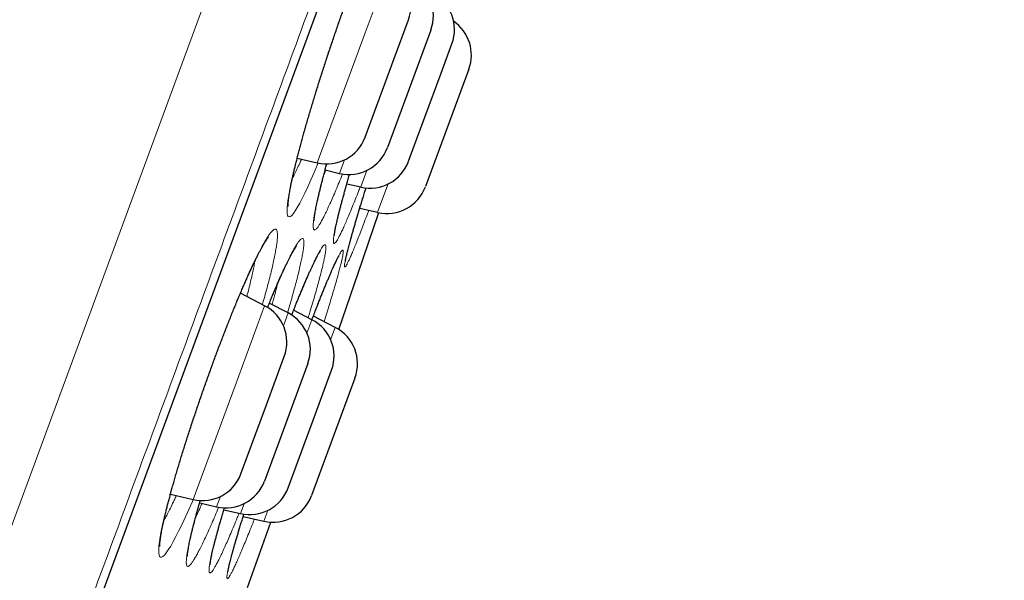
# Model space of a CAD drawing. Header units: millimetres. Extents: x 8 to 541, y 12 to 744.
# Tile 653 of 656: x 494 to 506, y 705 to 712. Entities that reach past the tile are written whole.
import ezdxf

# ---------------------------------------------------------------- set-up
doc = ezdxf.new("R2010")
doc.units = ezdxf.units.MM

msp = doc.modelspace()

# ---------------------------------------------------------------- linework, layer by layer
at = {"color": 252, "linetype": 'Continuous', "lineweight": 0}
for p, q in [((481.161, 671.167), (505.343, 736.719)), ((483.083, 672.551), (505.906, 734.419)), ((498.325, 712.009), (498.612, 712.787)), ((497.74, 710.423), (498.325, 712.009)), ((498.073, 710.46), (498.012, 710.295)), ((498.271, 710.129), (498.346, 710.332)), ((498.604, 710.166), (498.476, 709.82)), ((496.736, 707.703), (497.097, 708.68)), ((497.384, 708.593), (497.326, 708.435)), ((497.614, 708.348), (497.674, 708.51)), ((497.959, 708.417), (497.903, 708.265)), ((496.225, 706.316), (496.736, 707.703)), ((496.558, 706.353), (496.512, 706.229)), ((496.802, 706.146), (496.846, 706.266)), ((497.135, 706.183), (497.087, 706.052))]:
    msp.add_line(p, q, dxfattribs=at)
at = {"color": 7, "linetype": 'Continuous', "lineweight": 30}
for p, q in [((483.092, 672.571), (505.899, 734.398)), ((498.678, 711.698), (498.852, 712.17)), ((499.125, 712.042), (498.596, 710.609)), ((499.251, 711.517), (499.383, 711.875)), ((498.323, 710.737), (498.678, 711.698)), ((498.854, 710.442), (499.251, 711.517)), ((499.589, 711.566), (499.06, 710.133)), ((497.495, 710.481), (497.74, 710.423)), ((497.836, 710.337), (498.012, 710.295)), ((498.101, 710.169), (498.271, 710.129)), ((498.259, 709.871), (498.476, 709.82)), ((497.097, 708.68), (496.801, 708.832)), ((497.384, 708.593), (497.154, 708.711)), ((497.674, 708.51), (497.451, 708.625)), ((497.959, 708.417), (497.692, 708.554)), ((497.624, 707.975), (497.096, 706.542)), ((497.119, 707.47), (497.337, 708.063)), ((497.718, 707.362), (497.914, 707.893)), ((498.199, 707.799), (497.67, 706.366)), ((496.808, 706.63), (497.119, 707.47)), ((497.385, 706.46), (497.718, 707.362)), ((495.948, 706.381), (496.225, 706.316)), ((496.305, 706.278), (496.512, 706.229)), ((496.601, 706.193), (496.802, 706.146)), ((496.836, 706.111), (497.087, 706.052)), ((496.889, 705.244), (497.174, 706.04))]:
    msp.add_line(p, q, dxfattribs=at)
at = {"color": 252, "linetype": 'Continuous', "lineweight": 0, "flags": 128}
for points in [[(497.752, 710.422), (497.743, 710.402), (497.703, 710.306), (497.663, 710.215), (497.625, 710.13), (497.589, 710.054), (497.556, 709.988), (497.525, 709.93), (497.496, 709.879), (497.471, 709.838), (497.448, 709.806), (497.428, 709.783), (497.411, 709.769), (497.397, 709.764), (497.386, 709.768), (497.378, 709.781), (497.373, 709.804), (497.371, 709.835), (497.373, 709.876), (497.377, 709.925), (497.385, 709.983), (497.396, 710.048), (497.41, 710.122), (497.427, 710.203), (497.447, 710.291), (497.469, 710.386), (497.495, 710.487), (497.523, 710.595), (497.553, 710.708), (497.586, 710.826), (497.621, 710.948), (497.658, 711.073), (497.697, 711.202), (497.738, 711.334), (497.78, 711.467), (497.823, 711.602), (497.867, 711.737), (497.913, 711.873), (497.959, 712.009), (498.005, 712.143), (498.052, 712.275)], [(496.226, 706.317), (496.216, 706.294), (496.173, 706.196), (496.131, 706.104), (496.09, 706.016), (496.051, 705.937), (496.015, 705.865), (495.982, 705.803), (495.951, 705.749), (495.922, 705.704), (495.897, 705.667), (495.874, 705.639), (495.855, 705.621), (495.839, 705.612), (495.825, 705.612), (495.815, 705.62), (495.809, 705.638), (495.805, 705.665), (495.805, 705.701), (495.808, 705.746), (495.815, 705.799), (495.824, 705.861), (495.837, 705.93), (495.853, 706.007), (495.872, 706.092), (495.895, 706.183), (495.92, 706.281), (495.947, 706.385), (495.978, 706.495), (496.011, 706.61), (496.046, 706.729), (496.084, 706.852), (496.123, 706.979), (496.165, 707.108), (496.208, 707.24), (496.253, 707.374), (496.298, 707.508), (496.345, 707.643), (496.393, 707.778), (496.441, 707.912), (496.49, 708.045), (496.539, 708.176), (496.587, 708.303), (496.636, 708.428), (496.684, 708.55), (496.731, 708.667), (496.777, 708.778), (496.824, 708.889), (496.869, 708.993), (496.913, 709.091), (496.955, 709.182), (496.995, 709.265), (496.995, 709.265)]]:
    msp.add_lwpolyline(points, dxfattribs=at)
at = {"color": 7, "linetype": 'Continuous', "lineweight": 30, "flags": 128}
msp.add_lwpolyline([(498.001, 708.392), (498.239, 709.079), (498.491, 709.816)], dxfattribs=at)
at = {"color": 7, "linetype": 'Continuous', "lineweight": 30}
for centre, start, end in [((498.383, 712.343), 339.7512, 62.7512), ((498.656, 712.215), 339.7512, 62.7512), ((498.914, 712.048), 339.7512, 62.7512), ((499.12, 711.739), 339.7512, 55.4446), ((497.854, 710.91), 256.7512, 339.7512), ((498.127, 710.782), 256.7512, 339.7512), ((498.385, 710.615), 256.7512, 339.7512), ((498.591, 710.306), 256.7512, 339.7512), ((496.868, 708.236), 339.7512, 62.7512), ((497.155, 708.148), 339.7512, 62.7512), ((497.445, 708.066), 339.7512, 62.7512), ((497.73, 707.972), 339.7512, 62.7512), ((496.339, 706.803), 256.7512, 339.7512), ((496.627, 706.715), 256.7512, 339.7512), ((496.916, 706.633), 256.7512, 339.7512), ((497.201, 706.539), 256.7512, 339.7512)]:
    msp.add_arc(centre, 0.5, start, end, dxfattribs=at)
at = {"color": 252, "linetype": 'Continuous', "lineweight": 0}
for points, knots in [([(506.122, 735.298), (506.12, 735.292), (506.116, 735.28), (506.081, 735.184), (506.024, 735.032), (505.945, 734.817), (505.844, 734.544), (505.723, 734.214), (505.58, 733.828), (505.417, 733.386), (505.232, 732.885), (505.026, 732.325), (504.797, 731.706), (504.549, 731.032), (504.281, 730.306), (503.995, 729.532), (503.694, 728.713), (503.376, 727.853), (503.042, 726.947), (502.689, 725.991), (502.319, 724.987), (501.931, 723.936), (501.529, 722.845), (501.112, 721.716), (500.686, 720.56), (500.25, 719.378), (499.805, 718.173), (499.351, 716.941), (498.884, 715.677), (498.407, 714.382), (497.918, 713.058), (497.423, 711.715), (496.922, 710.357), (496.419, 708.993), (495.915, 707.628), (495.412, 706.263), (494.906, 704.893), (494.397, 703.512), (493.884, 702.122), (493.37, 700.727), (492.857, 699.338), (492.347, 697.956), (491.845, 696.594), (491.35, 695.252), (490.864, 693.935), (490.384, 692.635), (489.909, 691.347), (489.44, 690.076), (488.978, 688.822), (488.526, 687.597), (488.085, 686.403), (487.66, 685.248), (487.249, 684.136), (486.854, 683.066), (486.474, 682.034), (486.106, 681.036), (485.751, 680.076), (485.411, 679.154), (485.089, 678.28), (484.785, 677.455), (484.5, 676.685), (484.237, 675.97), (483.994, 675.311), (483.77, 674.705), (483.565, 674.148), (483.379, 673.645), (483.214, 673.196), (483.07, 672.806), (482.948, 672.476), (482.848, 672.207), (482.772, 671.998), (482.717, 671.851), (482.683, 671.759), (482.679, 671.748), (482.677, 671.742)], [0, 0, 0, 0, 0.014, 0.028, 0.0419999, 0.0559999, 0.0699999, 0.0837499, 0.0975, 0.11125, 0.125, 0.139, 0.153, 0.1669999, 0.1809999, 0.1949999, 0.2087499, 0.2225, 0.23625, 0.25, 0.264, 0.278, 0.2919999, 0.3059999, 0.3199999, 0.3337499, 0.3475, 0.36125, 0.375, 0.389, 0.403, 0.4169999, 0.4309999, 0.4449999, 0.4587499, 0.4725, 0.48625, 0.5, 0.514, 0.528, 0.5419999, 0.5559999, 0.5699999, 0.5837499, 0.5975, 0.61125, 0.625, 0.639, 0.653, 0.6669999, 0.6809999, 0.6949999, 0.7087499, 0.7225, 0.73625, 0.75, 0.764, 0.778, 0.7919999, 0.8059999, 0.8199999, 0.8337499, 0.8475, 0.86125, 0.875, 0.889, 0.903, 0.9169999, 0.9309999, 0.9449999, 0.9587499, 0.9725, 0.98625, 1, 1, 1, 1]), ([(497.435, 710.232), (497.443, 710.247), (497.461, 710.281), (497.491, 710.344), (497.521, 710.408), (497.54, 710.452), (497.547, 710.468)], [0, 0, 0, 0, 0.218815, 0.522014, 0.825584, 1, 1, 1, 1]), ([(498.048, 710.29), (498.047, 710.288), (498.033, 710.251), (498.006, 710.184), (497.967, 710.09), (497.929, 710.003), (497.895, 709.924), (497.862, 709.854), (497.833, 709.792), (497.805, 709.739), (497.781, 709.694), (497.759, 709.657), (497.74, 709.631), (497.724, 709.613), (497.711, 709.604), (497.701, 709.604), (497.694, 709.613), (497.69, 709.632), (497.689, 709.66), (497.692, 709.697), (497.697, 709.742), (497.706, 709.796), (497.718, 709.858), (497.732, 709.928), (497.75, 710.006), (497.771, 710.091), (497.794, 710.183), (497.82, 710.282), (497.84, 710.359), (497.853, 710.403), (497.855, 710.411)], [0, 0, 0, 0, 0.0018908, 0.0396397, 0.0785207, 0.1174485, 0.1563286, 0.1943194, 0.2324415, 0.2706057, 0.3087231, 0.3467098, 0.3845274, 0.4224734, 0.4604622, 0.4984065, 0.5362226, 0.5741658, 0.6122394, 0.6503572, 0.6884308, 0.726374, 0.7642168, 0.8021884, 0.8402037, 0.8781752, 0.9160177, 0.9539142, 0.9919405, 1, 1, 1, 1]), ([(497.817, 710.266), (497.821, 710.275), (497.83, 710.297), (497.84, 710.321), (497.846, 710.334)], [0, 0, 0, 0, 0.449446, 1, 1, 1, 1]), ([(498.263, 710.13), (498.256, 710.113), (498.237, 710.061), (498.206, 709.982), (498.17, 709.893), (498.136, 709.811), (498.105, 709.736), (498.076, 709.669), (498.049, 709.61), (498.025, 709.56), (498.003, 709.518), (497.985, 709.484), (497.969, 709.46), (497.956, 709.445), (497.947, 709.439), (497.94, 709.442), (497.936, 709.454), (497.936, 709.475), (497.938, 709.506), (497.944, 709.545), (497.953, 709.593), (497.964, 709.649), (497.979, 709.713), (497.997, 709.786), (498.017, 709.866), (498.04, 709.953), (498.066, 710.047), (498.095, 710.148), (498.117, 710.227), (498.131, 710.274), (498.134, 710.283)], [0, 0, 0, 0, 0.018836, 0.056067, 0.093424, 0.130826, 0.168185, 0.205417, 0.242637, 0.279984, 0.317374, 0.354721, 0.391942, 0.429241, 0.466667, 0.504137, 0.541564, 0.578863, 0.616184, 0.653631, 0.691122, 0.72857, 0.76589, 0.803265, 0.840768, 0.878314, 0.915817, 0.953192, 0.990511, 1, 1, 1, 1]), ([(498.367, 709.845), (498.356, 709.815), (498.333, 709.751), (498.299, 709.662), (498.266, 709.575), (498.235, 709.495), (498.206, 709.423), (498.18, 709.359), (498.156, 709.304), (498.136, 709.256), (498.118, 709.217), (498.102, 709.187), (498.09, 709.166), (498.081, 709.154), (498.075, 709.152), (498.072, 709.158), (498.072, 709.173), (498.075, 709.198), (498.081, 709.232), (498.091, 709.274), (498.103, 709.325), (498.118, 709.384), (498.136, 709.451), (498.157, 709.527), (498.181, 709.609), (498.207, 709.699), (498.236, 709.795), (498.267, 709.898), (498.3, 710.005), (498.323, 710.081), (498.335, 710.118)], [0, 0, 0, 0, 0.031893, 0.067772, 0.103693, 0.139573, 0.175331, 0.211076, 0.246944, 0.282852, 0.31872, 0.354466, 0.390275, 0.426207, 0.46218, 0.498111, 0.533921, 0.569742, 0.605685, 0.64167, 0.677614, 0.713435, 0.749308, 0.785303, 0.82134, 0.857335, 0.893208, 0.929031, 0.964975, 1, 1, 1, 1]), ([(496.995, 709.265), (497.007, 709.289), (497.031, 709.336), (497.064, 709.399), (497.094, 709.454), (497.123, 709.502), (497.149, 709.542), (497.173, 709.574), (497.194, 709.597), (497.212, 709.611), (497.227, 709.617), (497.239, 709.613), (497.247, 709.6), (497.252, 709.578), (497.254, 709.547), (497.253, 709.507), (497.249, 709.459), (497.241, 709.402), (497.229, 709.336), (497.215, 709.263), (497.198, 709.183), (497.177, 709.095), (497.154, 709.001), (497.127, 708.9), (497.1, 708.798), (497.079, 708.727), (497.07, 708.694)], [0, 0, 0, 0, 0.040603, 0.081335, 0.122111, 0.162845, 0.203449, 0.24552, 0.287735, 0.33, 0.372216, 0.414288, 0.456338, 0.498532, 0.540775, 0.582971, 0.625023, 0.667187, 0.709495, 0.751853, 0.794161, 0.836325, 0.878345, 0.920509, 0.962719, 1, 1, 1, 1]), ([(497.331, 709.121), (497.342, 709.146), (497.366, 709.196), (497.398, 709.262), (497.428, 709.321), (497.455, 709.371), (497.481, 709.414), (497.503, 709.449), (497.523, 709.476), (497.54, 709.493), (497.554, 709.502), (497.565, 709.501), (497.572, 709.491), (497.576, 709.472), (497.577, 709.444), (497.575, 709.407), (497.569, 709.362), (497.56, 709.308), (497.548, 709.246), (497.533, 709.175), (497.515, 709.097), (497.494, 709.012), (497.469, 708.92), (497.442, 708.822), (497.413, 708.717), (497.391, 708.642), (497.378, 708.6), (497.377, 708.596)], [0, 0, 0, 0, 0.0405, 0.08113, 0.121806, 0.162438, 0.202939, 0.244587, 0.286377, 0.328216, 0.370007, 0.411655, 0.453272, 0.49503, 0.536836, 0.578596, 0.620214, 0.661942, 0.703813, 0.745732, 0.787603, 0.82933, 0.870925, 0.912661, 0.954444, 0.996179, 1, 1, 1, 1]), ([(497.604, 708.997), (497.615, 709.022), (497.636, 709.071), (497.667, 709.14), (497.696, 709.203), (497.725, 709.261), (497.75, 709.311), (497.773, 709.352), (497.792, 709.384), (497.809, 709.407), (497.823, 709.421), (497.833, 709.427), (497.841, 709.423), (497.845, 709.41), (497.846, 709.388), (497.843, 709.357), (497.838, 709.317), (497.829, 709.269), (497.817, 709.212), (497.802, 709.147), (497.784, 709.074), (497.762, 708.993), (497.738, 708.906), (497.712, 708.812), (497.682, 708.711), (497.654, 708.618), (497.636, 708.557), (497.628, 708.534)], [0, 0, 0, 0, 0.037013, 0.074025, 0.114764, 0.155642, 0.196565, 0.237439, 0.278175, 0.318964, 0.359892, 0.400865, 0.441789, 0.482575, 0.523497, 0.564559, 0.605668, 0.646729, 0.68765, 0.728524, 0.769537, 0.810597, 0.851609, 0.892481, 0.933339, 0.974338, 1, 1, 1, 1]), ([(497.821, 708.882), (497.832, 708.908), (497.853, 708.961), (497.884, 709.034), (497.913, 709.102), (497.94, 709.164), (497.965, 709.218), (497.987, 709.264), (498.006, 709.301), (498.022, 709.328), (498.035, 709.347), (498.045, 709.357), (498.052, 709.359), (498.056, 709.35), (498.056, 709.333), (498.053, 709.307), (498.047, 709.271), (498.037, 709.227), (498.025, 709.175), (498.009, 709.114), (497.991, 709.045), (497.969, 708.968), (497.945, 708.885), (497.918, 708.794), (497.888, 708.696), (497.856, 708.594), (497.833, 708.522), (497.822, 708.487)], [0, 0, 0, 0, 0.037229, 0.074459, 0.114592, 0.154862, 0.195177, 0.235443, 0.275573, 0.315743, 0.356049, 0.396399, 0.436702, 0.476869, 0.517162, 0.557594, 0.598072, 0.638503, 0.678795, 0.719045, 0.759433, 0.799867, 0.840253, 0.880503, 0.920744, 0.961122, 1, 1, 1, 1]), ([(496.88, 708.792), (496.884, 708.808), (496.897, 708.856), (496.916, 708.932), (496.936, 709.018), (496.954, 709.097), (496.968, 709.167), (496.975, 709.206), (496.978, 709.224)], [0, 0, 0, 0, 0.093114, 0.280819, 0.467887, 0.655541, 0.843839, 1, 1, 1, 1]), ([(497.132, 708.658), (497.143, 708.685), (497.169, 708.75), (497.209, 708.845), (497.252, 708.945), (497.293, 709.038), (497.318, 709.093), (497.331, 709.121)], [0, 0, 0, 0, 0.151028, 0.363401, 0.576029, 0.788395, 1, 1, 1, 1]), ([(497.189, 708.694), (497.195, 708.716), (497.209, 708.77), (497.23, 708.849), (497.246, 708.912), (497.254, 708.943), (497.255, 708.949)], [0, 0, 0, 0, 0.236922, 0.579792, 0.921498, 1, 1, 1, 1]), ([(497.427, 708.567), (497.43, 708.575), (497.448, 708.62), (497.48, 708.7), (497.523, 708.806), (497.565, 708.906), (497.591, 708.967), (497.604, 708.997)], [0, 0, 0, 0, 0.047965, 0.274471, 0.516209, 0.75826, 1, 1, 1, 1]), ([(497.674, 708.509), (497.682, 708.531), (497.705, 708.592), (497.742, 708.684), (497.783, 708.788), (497.808, 708.851), (497.821, 708.882)], [0, 0, 0, 0, 0.158694, 0.439011, 0.719682, 1, 1, 1, 1]), ([(495.867, 706.057), (495.873, 706.069), (495.89, 706.099), (495.92, 706.156), (495.956, 706.228), (495.989, 706.298), (496.011, 706.345), (496.02, 706.364)], [0, 0, 0, 0, 0.147028, 0.380216, 0.613688, 0.846882, 1, 1, 1, 1]), ([(496.538, 706.225), (496.537, 706.223), (496.521, 706.185), (496.493, 706.117), (496.451, 706.022), (496.412, 705.933), (496.374, 705.85), (496.339, 705.777), (496.306, 705.711), (496.277, 705.655), (496.249, 705.606), (496.225, 705.567), (496.204, 705.536), (496.185, 705.515), (496.17, 705.502), (496.158, 705.499), (496.149, 705.505), (496.143, 705.519), (496.141, 705.543), (496.142, 705.576), (496.146, 705.618), (496.154, 705.668), (496.164, 705.727), (496.178, 705.794), (496.195, 705.868), (496.215, 705.95), (496.238, 706.039), (496.263, 706.135), (496.288, 706.223), (496.305, 706.282), (496.312, 706.305)], [0, 0, 0, 0, 0.0022606, 0.0395212, 0.0766551, 0.1149062, 0.1532031, 0.1914531, 0.2288565, 0.2663892, 0.3039634, 0.3414914, 0.3788909, 0.4161235, 0.4534827, 0.490884, 0.5282415, 0.5654728, 0.602821, 0.6402976, 0.6778178, 0.7152944, 0.7526426, 0.7898715, 0.8272273, 0.864626, 0.9019816, 0.9392102, 0.9764766, 1, 1, 1, 1]), ([(496.254, 706.096), (496.262, 706.112), (496.281, 706.153), (496.308, 706.211), (496.327, 706.256), (496.334, 706.271)], [0, 0, 0, 0, 0.303597, 0.764893, 1, 1, 1, 1]), ([(496.786, 706.15), (496.779, 706.132), (496.756, 706.077), (496.722, 705.994), (496.683, 705.901), (496.647, 705.817), (496.613, 705.74), (496.581, 705.671), (496.552, 705.609), (496.525, 705.556), (496.502, 705.512), (496.481, 705.476), (496.463, 705.449), (496.448, 705.43), (496.436, 705.421), (496.427, 705.421), (496.421, 705.43), (496.419, 705.448), (496.42, 705.475), (496.424, 705.511), (496.432, 705.556), (496.442, 705.609), (496.456, 705.671), (496.473, 705.74), (496.493, 705.817), (496.516, 705.902), (496.541, 705.993), (496.57, 706.092), (496.592, 706.167), (496.605, 706.21), (496.607, 706.217)], [0, 0, 0, 0, 0.0193179, 0.0584433, 0.0956765, 0.1330369, 0.1704412, 0.2078031, 0.2450376, 0.2822612, 0.3196111, 0.3570046, 0.3943558, 0.4315803, 0.4689001, 0.5063475, 0.5438382, 0.5812857, 0.6186056, 0.6559098, 0.693341, 0.7308153, 0.7682466, 0.8055508, 0.84291, 0.8803972, 0.9179278, 0.9554149, 0.9927739, 1, 1, 1, 1]), ([(496.973, 706.079), (496.959, 706.044), (496.932, 705.974), (496.893, 705.879), (496.858, 705.791), (496.824, 705.71), (496.793, 705.637), (496.764, 705.571), (496.739, 705.514), (496.715, 705.465), (496.695, 705.424), (496.678, 705.392), (496.663, 705.369), (496.652, 705.356), (496.644, 705.351), (496.639, 705.355), (496.637, 705.369), (496.639, 705.391), (496.644, 705.422), (496.652, 705.463), (496.663, 705.511), (496.677, 705.569), (496.694, 705.634), (496.714, 705.707), (496.738, 705.788), (496.764, 705.876), (496.792, 705.971), (496.819, 706.058), (496.838, 706.117), (496.845, 706.139)], [0, 0, 0, 0, 0.038898, 0.076266, 0.113762, 0.151302, 0.1888, 0.22617, 0.263527, 0.301012, 0.33854, 0.376025, 0.413383, 0.450815, 0.488374, 0.525976, 0.563536, 0.600967, 0.638408, 0.675977, 0.71359, 0.751159, 0.7886, 0.826085, 0.863698, 0.901355, 0.938968, 0.976452, 1, 1, 1, 1])]:
    msp.add_open_spline(points, degree=3, knots=knots, dxfattribs=at)
at = {"color": 7, "linetype": 'Continuous', "lineweight": 30}
for points, knots in [([(497.383, 709.892), (497.383, 709.892), (497.383, 709.893), (497.383, 709.896), (497.383, 709.902), (497.383, 709.912), (497.383, 709.924), (497.385, 709.94), (497.387, 709.96), (497.389, 709.983), (497.393, 710.009), (497.398, 710.038), (497.403, 710.071), (497.41, 710.106), (497.417, 710.145), (497.425, 710.186), (497.435, 710.229), (497.445, 710.276), (497.456, 710.325), (497.469, 710.376), (497.482, 710.43), (497.496, 710.485), (497.51, 710.543), (497.526, 710.602), (497.542, 710.663), (497.559, 710.726), (497.577, 710.791), (497.596, 710.857), (497.616, 710.925), (497.636, 710.994), (497.657, 711.065), (497.678, 711.136), (497.7, 711.208), (497.722, 711.281), (497.745, 711.354), (497.768, 711.428), (497.792, 711.503), (497.816, 711.578), (497.841, 711.654), (497.866, 711.731), (497.891, 711.807), (497.917, 711.883), (497.943, 711.959), (497.968, 712.034), (497.994, 712.109), (498.02, 712.183), (498.046, 712.257), (498.072, 712.33), (498.099, 712.403), (498.125, 712.475), (498.151, 712.545), (498.177, 712.615), (498.202, 712.683), (498.228, 712.75), (498.253, 712.815), (498.278, 712.878), (498.302, 712.94), (498.326, 713), (498.35, 713.059), (498.373, 713.115), (498.396, 713.169), (498.418, 713.221), (498.44, 713.271), (498.461, 713.319), (498.478, 713.356), (498.494, 713.392), (498.51, 713.427), (498.529, 713.466), (498.546, 713.502), (498.563, 713.535), (498.578, 713.565), (498.593, 713.592), (498.606, 713.616), (498.618, 713.637), (498.629, 713.655), (498.638, 713.668), (498.645, 713.679), (498.65, 713.686), (498.654, 713.69), (498.655, 713.692), (498.655, 713.691), (498.655, 713.691)], [0, 0, 0, 0, 0.005673, 0.014029, 0.023072, 0.032793, 0.043153, 0.054093, 0.065541, 0.077421, 0.089662, 0.102202, 0.114987, 0.127963, 0.14094, 0.154098, 0.1674, 0.180815, 0.194316, 0.207878, 0.221478, 0.235096, 0.248707, 0.262296, 0.275848, 0.289426, 0.303096, 0.316836, 0.330625, 0.344438, 0.35825, 0.372034, 0.385766, 0.399428, 0.413034, 0.42667, 0.44039, 0.454174, 0.468003, 0.481854, 0.495701, 0.50952, 0.523289, 0.536987, 0.550609, 0.564254, 0.577968, 0.591724, 0.605509, 0.619309, 0.633108, 0.646891, 0.660643, 0.674352, 0.688005, 0.70164, 0.715325, 0.728995, 0.742649, 0.756289, 0.769916, 0.783529, 0.797127, 0.81071, 0.823797, 0.831023, 0.844442, 0.857784, 0.87104, 0.884196, 0.897236, 0.910133, 0.922852, 0.935349, 0.947565, 0.959425, 0.96944, 0.980002, 0.98896, 0.997266, 1, 1, 1, 1]), ([(497.701, 709.716), (497.701, 709.716), (497.701, 709.716), (497.701, 709.718), (497.701, 709.722), (497.701, 709.729), (497.702, 709.74), (497.704, 709.754), (497.706, 709.772), (497.709, 709.793), (497.713, 709.817), (497.718, 709.844), (497.724, 709.875), (497.73, 709.909), (497.738, 709.945), (497.747, 709.985), (497.757, 710.027), (497.767, 710.071), (497.779, 710.119), (497.791, 710.169), (497.805, 710.221), (497.819, 710.275), (497.834, 710.331), (497.846, 710.376), (497.854, 710.404), (497.856, 710.411)], [0, 0, 0, 0, 0.004259, 0.034272, 0.067153, 0.102924, 0.141464, 0.182538, 0.225831, 0.271003, 0.317726, 0.36571, 0.414714, 0.464498, 0.51463, 0.565145, 0.616226, 0.667746, 0.719599, 0.771685, 0.823917, 0.876215, 0.928488, 0.980673, 1, 1, 1, 1]), ([(497.947, 709.534), (497.947, 709.534), (497.947, 709.533), (497.947, 709.535), (497.947, 709.54), (497.948, 709.548), (497.95, 709.559), (497.952, 709.574), (497.955, 709.592), (497.959, 709.613), (497.964, 709.638), (497.97, 709.666), (497.977, 709.697), (497.984, 709.731), (497.993, 709.768), (498.003, 709.807), (498.014, 709.849), (498.025, 709.894), (498.038, 709.941), (498.051, 709.99), (498.066, 710.042), (498.081, 710.096), (498.097, 710.153), (498.114, 710.211), (498.126, 710.255), (498.133, 710.279), (498.135, 710.283)], [0, 0, 0, 0, 0.0084539, 0.0368193, 0.0682556, 0.1027448, 0.1402994, 0.1795993, 0.2212431, 0.2647785, 0.3098179, 0.3560196, 0.4030961, 0.4508113, 0.4989725, 0.5474219, 0.5960296, 0.6447231, 0.6933465, 0.7422297, 0.7915098, 0.8410917, 0.8908827, 0.940791, 0.9907236, 1, 1, 1, 1]), ([(498.083, 709.224), (498.083, 709.224), (498.083, 709.224), (498.083, 709.228), (498.084, 709.234), (498.086, 709.243), (498.088, 709.256), (498.092, 709.272), (498.096, 709.291), (498.101, 709.314), (498.108, 709.34), (498.115, 709.369), (498.123, 709.401), (498.133, 709.436), (498.143, 709.474), (498.154, 709.514), (498.166, 709.557), (498.179, 709.602), (498.193, 709.649), (498.207, 709.699), (498.223, 709.752), (498.239, 709.807), (498.256, 709.864), (498.274, 709.922), (498.293, 709.983), (498.312, 710.045), (498.326, 710.09), (498.334, 710.115), (498.335, 710.118)], [0, 0, 0, 0, 0.018473, 0.044645, 0.073946, 0.106549, 0.141008, 0.177838, 0.216527, 0.256644, 0.297826, 0.339778, 0.382272, 0.425126, 0.468199, 0.511377, 0.554601, 0.597783, 0.641212, 0.684961, 0.728949, 0.773096, 0.817323, 0.861544, 0.905669, 0.949626, 0.993377, 1, 1, 1, 1]), ([(495.817, 705.743), (495.817, 705.743), (495.817, 705.744), (495.817, 705.748), (495.817, 705.755), (495.817, 705.765), (495.818, 705.778), (495.82, 705.795), (495.822, 705.815), (495.825, 705.838), (495.829, 705.865), (495.834, 705.895), (495.84, 705.928), (495.847, 705.964), (495.855, 706.003), (495.864, 706.045), (495.874, 706.089), (495.885, 706.136), (495.897, 706.185), (495.91, 706.237), (495.924, 706.291), (495.939, 706.347), (495.954, 706.405), (495.971, 706.464), (495.988, 706.526), (496.006, 706.588), (496.025, 706.653), (496.045, 706.719), (496.065, 706.787), (496.086, 706.856), (496.108, 706.927), (496.131, 706.998), (496.154, 707.071), (496.177, 707.143), (496.201, 707.216), (496.225, 707.29), (496.25, 707.364), (496.276, 707.439), (496.301, 707.515), (496.328, 707.591), (496.354, 707.667), (496.381, 707.743), (496.408, 707.818), (496.435, 707.893), (496.462, 707.967), (496.489, 708.041), (496.516, 708.114), (496.543, 708.186), (496.571, 708.258), (496.598, 708.329), (496.625, 708.399), (496.652, 708.468), (496.679, 708.535), (496.706, 708.601), (496.732, 708.665), (496.757, 708.728), (496.783, 708.789), (496.808, 708.848), (496.833, 708.906), (496.857, 708.961), (496.88, 709.014), (496.903, 709.065), (496.926, 709.114), (496.947, 709.161), (496.965, 709.199), (496.98, 709.229), (496.994, 709.257), (497.01, 709.29), (497.028, 709.326), (497.046, 709.359), (497.062, 709.389), (497.077, 709.416), (497.091, 709.44), (497.104, 709.461), (497.116, 709.478), (497.125, 709.493), (497.133, 709.503), (497.139, 709.511), (497.142, 709.515), (497.144, 709.517), (497.144, 709.516), (497.144, 709.516)], [0, 0, 0, 0, 0.00738, 0.015922, 0.025135, 0.035004, 0.045488, 0.056528, 0.068054, 0.079993, 0.092278, 0.10485, 0.117659, 0.130662, 0.143855, 0.157001, 0.170296, 0.183711, 0.197217, 0.210792, 0.224411, 0.238056, 0.251704, 0.265334, 0.278944, 0.292527, 0.30617, 0.319895, 0.33368, 0.347502, 0.361339, 0.375161, 0.388944, 0.402667, 0.416319, 0.429952, 0.443642, 0.457409, 0.471232, 0.48509, 0.498962, 0.512819, 0.526638, 0.540399, 0.554081, 0.567723, 0.581422, 0.595171, 0.608956, 0.622765, 0.636583, 0.650394, 0.664182, 0.677934, 0.691637, 0.705272, 0.718979, 0.732665, 0.746333, 0.759984, 0.77362, 0.787238, 0.800837, 0.814417, 0.827974, 0.83567, 0.842903, 0.856274, 0.869555, 0.882731, 0.895785, 0.908693, 0.921421, 0.933925, 0.94615, 0.958025, 0.969465, 0.978828, 0.988684, 0.997028, 1, 1, 1, 1]), ([(497.133, 708.658), (497.141, 708.678), (497.157, 708.718), (497.181, 708.776), (497.205, 708.832), (497.228, 708.887), (497.251, 708.939), (497.272, 708.989), (497.293, 709.035), (497.309, 709.069), (497.32, 709.095), (497.333, 709.121), (497.349, 709.156), (497.367, 709.194), (497.384, 709.229), (497.4, 709.261), (497.415, 709.29), (497.429, 709.317), (497.442, 709.34), (497.454, 709.36), (497.464, 709.377), (497.472, 709.39), (497.479, 709.4), (497.484, 709.406), (497.486, 709.41), (497.488, 709.411), (497.487, 709.411), (497.487, 709.411)], [0, 0, 0, 0, 0.0478, 0.095643, 0.143439, 0.191193, 0.238904, 0.286572, 0.334194, 0.379062, 0.393526, 0.418833, 0.465884, 0.51267, 0.559161, 0.605311, 0.651052, 0.696291, 0.7409, 0.784703, 0.827475, 0.868924, 0.903652, 0.94031, 0.970896, 0.99902, 1, 1, 1, 1]), ([(497.427, 708.567), (497.432, 708.578), (497.444, 708.609), (497.46, 708.649), (497.476, 708.689), (497.492, 708.727), (497.511, 708.774), (497.533, 708.828), (497.555, 708.879), (497.575, 708.929), (497.596, 708.976), (497.615, 709.02), (497.634, 709.063), (497.651, 709.102), (497.668, 709.14), (497.684, 709.174), (497.7, 709.206), (497.714, 709.234), (497.727, 709.26), (497.738, 709.282), (497.748, 709.301), (497.757, 709.316), (497.764, 709.327), (497.769, 709.336), (497.773, 709.342), (497.775, 709.345), (497.775, 709.345), (497.775, 709.345)], [0, 0, 0, 0, 0.024866, 0.072019, 0.094985, 0.119798, 0.166616, 0.213318, 0.259933, 0.306471, 0.352936, 0.399327, 0.44564, 0.491862, 0.537971, 0.583935, 0.629648, 0.674668, 0.719062, 0.76278, 0.805718, 0.843164, 0.882722, 0.917311, 0.949449, 0.978798, 1, 1, 1, 1]), ([(497.675, 708.51), (497.68, 708.524), (497.687, 708.543), (497.698, 708.572), (497.712, 708.608), (497.731, 708.657), (497.753, 708.713), (497.775, 708.767), (497.795, 708.818), (497.815, 708.868), (497.835, 708.915), (497.853, 708.96), (497.871, 709.002), (497.888, 709.042), (497.904, 709.08), (497.919, 709.115), (497.934, 709.146), (497.947, 709.175), (497.959, 709.201), (497.97, 709.224), (497.98, 709.244), (497.988, 709.26), (497.995, 709.272), (498, 709.281), (498.003, 709.286), (498.005, 709.289), (498.005, 709.289), (498.005, 709.289)], [0, 0, 0, 0, 0.030208, 0.044013, 0.068768, 0.115559, 0.162249, 0.208873, 0.255444, 0.301971, 0.348462, 0.39492, 0.441342, 0.487721, 0.534041, 0.580172, 0.625839, 0.671061, 0.715837, 0.760128, 0.803845, 0.845591, 0.886805, 0.921567, 0.953459, 0.982112, 1, 1, 1, 1]), ([(496.154, 705.617), (496.154, 705.618), (496.154, 705.618), (496.154, 705.622), (496.154, 705.628), (496.155, 705.638), (496.156, 705.651), (496.158, 705.667), (496.161, 705.687), (496.165, 705.71), (496.169, 705.737), (496.175, 705.766), (496.182, 705.799), (496.189, 705.835), (496.198, 705.873), (496.208, 705.915), (496.219, 705.958), (496.23, 706.005), (496.243, 706.054), (496.257, 706.105), (496.271, 706.158), (496.287, 706.214), (496.3, 706.263), (496.309, 706.294), (496.313, 706.305)], [0, 0, 0, 0, 0.0253277, 0.0577029, 0.0929035, 0.1308588, 0.1713775, 0.2141816, 0.2589509, 0.3053637, 0.3531261, 0.4019871, 0.4517417, 0.5022024, 0.5530949, 0.6041045, 0.6556492, 0.7076131, 0.759896, 0.8124063, 0.8650601, 0.9177797, 0.9704788, 1, 1, 1, 1]), ([(496.432, 705.522), (496.432, 705.522), (496.432, 705.522), (496.432, 705.524), (496.432, 705.53), (496.433, 705.538), (496.435, 705.55), (496.437, 705.564), (496.44, 705.583), (496.444, 705.604), (496.449, 705.629), (496.455, 705.657), (496.462, 705.689), (496.47, 705.723), (496.48, 705.76), (496.49, 705.8), (496.501, 705.843), (496.513, 705.888), (496.526, 705.935), (496.54, 705.985), (496.554, 706.036), (496.57, 706.091), (496.587, 706.147), (496.599, 706.19), (496.607, 706.214), (496.608, 706.217)], [0, 0, 0, 0, 0.012304, 0.042571, 0.075929, 0.112351, 0.151654, 0.193539, 0.236937, 0.282334, 0.329322, 0.377564, 0.426771, 0.476703, 0.52716, 0.577978, 0.629018, 0.680165, 0.731356, 0.782471, 0.83387, 0.88566, 0.937743, 0.990025, 1, 1, 1, 1]), ([(496.65, 705.434), (496.65, 705.434), (496.65, 705.434), (496.65, 705.435), (496.65, 705.439), (496.651, 705.447), (496.653, 705.457), (496.656, 705.471), (496.659, 705.488), (496.664, 705.509), (496.669, 705.533), (496.676, 705.56), (496.684, 705.59), (496.692, 705.623), (496.702, 705.659), (496.713, 705.698), (496.724, 705.739), (496.737, 705.783), (496.75, 705.829), (496.765, 705.877), (496.78, 705.928), (496.796, 705.981), (496.813, 706.037), (496.829, 706.089), (496.84, 706.124), (496.845, 706.139)], [0, 0, 0, 0, 0.003449, 0.031715, 0.063348, 0.098352, 0.136528, 0.177749, 0.220499, 0.265324, 0.311749, 0.359397, 0.407959, 0.457186, 0.506878, 0.556875, 0.607043, 0.657274, 0.70756, 0.757663, 0.808204, 0.859088, 0.910225, 0.961524, 1, 1, 1, 1])]:
    msp.add_open_spline(points, degree=3, knots=knots, dxfattribs=at)

doc.saveas('drawing.dxf')
